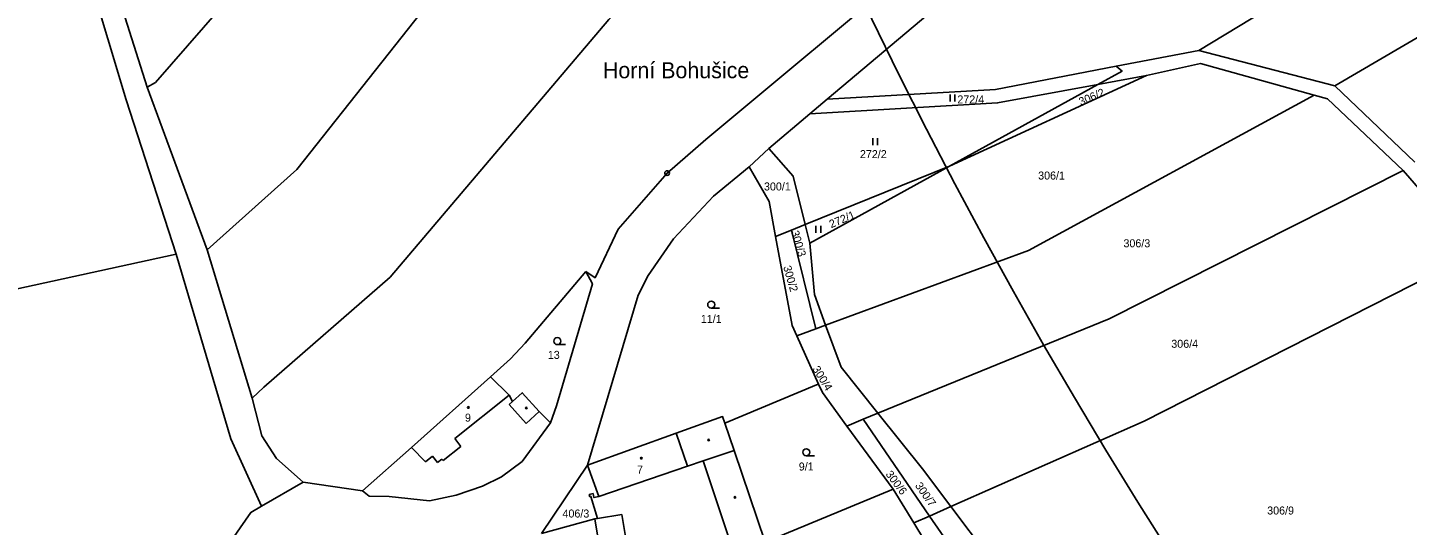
# Model space of a CAD drawing. Extents: x -680203 to -673936, y -1102717 to -1093650.
# Drawn here: x -678471.6 to -678178.5, y -1097225.5 to -1097119.7 of the extents above; entities that cross this region are included whole.
import ezdxf

# ---------------------------------------------------------------- set-up
doc = ezdxf.new("R2010")
doc.units = 0
for name, color, linetype in [('_Ideová část', 7, 'Continuous'), ('SOxx02xx_Koleje_param další_Popis10', 7, 'Continuous'), ('SOxx02xx_Staničení_Popis10', 7, 'Continuous'), ('SOxxxxxx_Koleje_hlavní_body_Popis10', 7, 'Continuous'), ('SOxxxxxx_Koleje_param další_Popis10', 7, 'Continuous'), ('SOxxxxxx_Osa_bod_P', 7, 'Continuous'), ('SOxxxxxx_Staničení_Popis10', 7, 'Continuous'), ('x_prac', 7, 'Continuous')]:
    doc.layers.add(name, color=color, linetype=linetype)

msp = doc.modelspace()

# ---------------------------------------------------------------- linework, layer by layer
at = {"layer": '_Ideová část'}
msp.add_circle((-677321.69, -1096651.16), 1076.75, dxfattribs=at)
at = {"layer": 'SOxx02xx_Koleje_param další_Popis10'}
for radius in [0.5, 0.0303]:
    msp.add_circle((-678335.75, -1097150.66), radius, dxfattribs=at)
at = {"layer": 'SOxxxxxx_Koleje_hlavní_body_Popis10'}
for p, q in [((-678275.6, -1097135.43), (-678275.6, -1097133.93)), ((-678274.6, -1097135.43), (-678274.6, -1097133.93)), ((-678292.08, -1097144.74), (-678292.08, -1097143.24)), ((-678291.08, -1097144.74), (-678291.08, -1097143.24)), ((-678304.13, -1097163.32), (-678304.13, -1097161.82)), ((-678303.13, -1097163.32), (-678303.13, -1097161.82)), ((-678326.38, -1097179.35), (-678324.63, -1097179.35)), ((-678359.06, -1097187.09), (-678357.31, -1097187.09)), ((-678306.19, -1097210.71), (-678304.44, -1097210.71))]:
    msp.add_line(p, q, dxfattribs=at)
for centre in [(-678326.38, -1097178.6), (-678359.06, -1097186.34), (-678306.19, -1097209.96)]:
    msp.add_circle(centre, 0.75, dxfattribs=at)
at = {"layer": 'SOxxxxxx_Koleje_param další_Popis10'}
for centre in [(-678377.98, -1097200.44), (-678365.67, -1097200.54), (-678326.93, -1097207.35), (-678341.22, -1097211.21), (-678321.32, -1097219.52)]:
    msp.add_circle(centre, 0.175, dxfattribs=at)
at = {"layer": 'SOxxxxxx_Staničení_Popis10'}
for p, q in [((-678369.28, -1097197.84), (-678380.87, -1097207.05)), ((-678368.6, -1097199.2), (-678369.31, -1097199.84)), ((-678369.31, -1097199.84), (-678365.7, -1097203.88)), ((-678365.7, -1097203.88), (-678362.91, -1097201.31)), ((-678379.54, -1097208.72), (-678383.35, -1097211.74)), ((-678380.87, -1097207.05), (-678379.54, -1097208.72)), ((-678331.41, -1097212.92), (-678333.85, -1097205.93)), ((-678387.07, -1097211.97), (-678390.08, -1097208.91)), ((-678385.59, -1097210.79), (-678387.07, -1097211.97)), ((-678384.53, -1097212.12), (-678385.59, -1097210.79)), ((-678383.62, -1097211.4), (-678384.53, -1097212.12)), ((-678383.35, -1097211.74), (-678383.62, -1097211.4)), ((-678328.09, -1097211.79), (-678321.52, -1097209.55)), ((-678350.26, -1097219.34), (-678331.41, -1097212.92)), ((-678331.41, -1097212.92), (-678328.09, -1097211.79)), ((-678328.09, -1097211.79), (-678321.46, -1097231.75)), ((-678345.34, -1097223.17), (-678350.53, -1097224)), ((-678343.72, -1097233.04), (-678345.34, -1097223.17))]:
    msp.add_line(p, q, dxfattribs=at)
at = {"layer": 'x_prac'}
for p, q in [((-678456.76, -1097099.09), (-678446.2, -1097132.42)), ((-678301.75, -1097134.98), (-678274.84, -1097112.28)), ((-678222.77, -1097124.6), (-678240.37, -1097127.97)), ((-678222.77, -1097124.6), (-678193.92, -1097132.12)), ((-678446.2, -1097132.42), (-678433.46, -1097166.93)), ((-678233.9, -1097129.92), (-678275.77, -1097149.18)), ((-678275.77, -1097149.18), (-678244.29, -1097131.83)), ((-678233.9, -1097129.92), (-678244.29, -1097131.83)), ((-678193.92, -1097132.12), (-678176.91, -1097148.33)), ((-678305.43, -1097138.08), (-678301.75, -1097134.98)), ((-678314.11, -1097145.41), (-678305.43, -1097138.08)), ((-678318.29, -1097149.31), (-678314.11, -1097145.41)), ((-678275.77, -1097149.18), (-678306.4, -1097161.58)), ((-678305.42, -1097165.52), (-678275.77, -1097149.18)), ((-678164.19, -1097167.68), (-678179.43, -1097150.1)), ((-678309.34, -1097162.77), (-678306.4, -1097161.58)), ((-678306.4, -1097161.58), (-678305.42, -1097165.52)), ((-678312.7, -1097164.13), (-678309.34, -1097162.77)), ((-678304.16, -1097183.7), (-678309.34, -1097162.77)), ((-678433.46, -1097166.93), (-678423.92, -1097198.48)), ((-678304.47, -1097176.41), (-678305.42, -1097165.52)), ((-678440.01, -1097167.86), (-678478.06, -1097176.17)), ((-678302.08, -1097182.94), (-678304.47, -1097176.41)), ((-678308.22, -1097185.19), (-678304.16, -1097183.7)), ((-678303.56, -1097195.48), (-678308.22, -1097185.19)), ((-678304.16, -1097183.7), (-678302.08, -1097182.94)), ((-678297.54, -1097204.41), (-678294.07, -1097202.9)), ((-678294.07, -1097202.9), (-678290.98, -1097201.64)), ((-678279.98, -1097223.5), (-678294.07, -1097202.9)), ((-678287.76, -1097217.81), (-678297.54, -1097204.41)), ((-678352.69, -1097212.73), (-678362.42, -1097227.18)), ((-678413.03, -1097216.28), (-678421.91, -1097221.4)), ((-678400.45, -1097218.15), (-678413.03, -1097216.28)), ((-678314.91, -1097229.07), (-678287.76, -1097217.81)), ((-678283.37, -1097224.97), (-678287.76, -1097217.81)), ((-678279.98, -1097223.5), (-678275.47, -1097221.49)), ((-678265.15, -1097235.17), (-678275.47, -1097221.49)), ((-678351.12, -1097224.12), (-678362.42, -1097227.18)), ((-678283.37, -1097224.97), (-678279.98, -1097223.5)), ((-678277.82, -1097234.05), (-678283.37, -1097224.97))]:
    msp.add_line(p, q, dxfattribs=at)
for points in [[(-678446.2, -1097132.42), (-678444.44, -1097131.43), (-678413.37, -1097095.69), (-678365.22, -1097047.77), (-678287.92, -1096982.86), (-678215.27, -1096925.24)], [(-678433.46, -1097166.93), (-678414.43, -1097149.88), (-678378.29, -1097104.18), (-678330.85, -1097058.33), (-678211.4, -1096963.09)], [(-678440.01, -1097167.86), (-678450.64, -1097135.11), (-678474.23, -1097056.54), (-678480.8, -1097041.1), (-678489.13, -1097026.85), (-678510.43, -1096967.75)], [(-677986.45, -1096989.64), (-678060.55, -1097035.72), (-678151.91, -1097080.98), (-678192.13, -1097105.95), (-678222.77, -1097124.6)], [(-678423.92, -1097198.48), (-678421.41, -1097196.1), (-678394.58, -1097172.78), (-678348.12, -1097118), (-678295.33, -1097069.35), (-678205.12, -1097000.2)], [(-678193.92, -1097132.12), (-678110.59, -1097083.33), (-678031.21, -1097042.1), (-677968.01, -1097007.01), (-677963.99, -1097005.34)], [(-678232.25, -1097066.03), (-678282.12, -1097105.61), (-678327.54, -1097143.53), (-678335.75, -1097150.66), (-678346.15, -1097162.57), (-678351.04, -1097172.88), (-678353, -1097171.55)], [(-678240.37, -1097127.97), (-678266.01, -1097132.88), (-678301.75, -1097134.98)], [(-678244.29, -1097131.83), (-678239.11, -1097128.97), (-678240.37, -1097127.97)], [(-678198.33, -1097134.08), (-678222.45, -1097127.39), (-678233.9, -1097129.92)], [(-678244.29, -1097131.83), (-678265.56, -1097135.73), (-678305.43, -1097138.08)], [(-678302.08, -1097182.94), (-678258.96, -1097167.12), (-678198.33, -1097134.08)], [(-678179.43, -1097150.1), (-678195.46, -1097134.88), (-678198.33, -1097134.08)], [(-678314.11, -1097145.41), (-678308.96, -1097151.3), (-678306.4, -1097161.58)], [(-678318.29, -1097149.31), (-678325.87, -1097155.52), (-678334.39, -1097164.64), (-678339.8, -1097172.4), (-678341.89, -1097176.56), (-678352.69, -1097212.73)], [(-678312.7, -1097164.13), (-678314.08, -1097156.67), (-678318.29, -1097149.31)], [(-678290.98, -1097201.64), (-678241.84, -1097181.61), (-678179.43, -1097150.1)], [(-678308.22, -1097185.19), (-678309.2, -1097183.03), (-678312.7, -1097164.13)], [(-678275.47, -1097221.49), (-678234.39, -1097203.36), (-678164.19, -1097167.68)], [(-678421.91, -1097221.4), (-678428.43, -1097207.11), (-678440.01, -1097167.86)], [(-678353, -1097171.55), (-678365.93, -1097186.75), (-678368.99, -1097190.12), (-678373.27, -1097193.93)], [(-678360.5, -1097203.68), (-678359.26, -1097200.12), (-678351.63, -1097174.21), (-678353, -1097171.55)], [(-678290.98, -1097201.64), (-678298.79, -1097191.89), (-678302.08, -1097182.94)], [(-678400.45, -1097218.15), (-678390.08, -1097208.91), (-678373.27, -1097193.93)], [(-678360.5, -1097203.68), (-678362.91, -1097201.31), (-678366.53, -1097197.31), (-678368.6, -1097199.2), (-678369.28, -1097197.84), (-678373.27, -1097193.93)], [(-678303.56, -1097195.48), (-678303.99, -1097195.66), (-678323.48, -1097203.78)], [(-678297.54, -1097204.41), (-678302.76, -1097197.25), (-678303.56, -1097195.48)], [(-678423.92, -1097198.48), (-678421.87, -1097206.47), (-678418.74, -1097211.27), (-678413.03, -1097216.28)], [(-678323.48, -1097203.78), (-678323.97, -1097202.36), (-678333.85, -1097205.93), (-678352.69, -1097212.73)], [(-678275.47, -1097221.49), (-678281.49, -1097213.5), (-678290.98, -1097201.64)], [(-678360.5, -1097203.68), (-678366.56, -1097211.95), (-678370.93, -1097215.18), (-678374.95, -1097217.13), (-678380.53, -1097219.05), (-678386.21, -1097220.24), (-678394.81, -1097219.34), (-678399.07, -1097219.25), (-678400.45, -1097218.15)], [(-678314.91, -1097229.07), (-678321.52, -1097209.55), (-678323.48, -1097203.78)], [(-678352.69, -1097212.73), (-678350.26, -1097219.34), (-678351.28, -1097219.57), (-678351.47, -1097218.75), (-678352.29, -1097218.95), (-678352.14, -1097219.41), (-678351.95, -1097219.35), (-678350.53, -1097224), (-678351.12, -1097224.12)], [(-678553.97, -1097251.53), (-678508.19, -1097275.64), (-678495.83, -1097279.4), (-678489.75, -1097279.48), (-678478.74, -1097278.25), (-678472.46, -1097276.08), (-678463.2, -1097272.31), (-678451.82, -1097262.49), (-678424.21, -1097222.73), (-678421.91, -1097221.4)], [(-678351.12, -1097224.12), (-678349.5, -1097233.99), (-678343.72, -1097233.04), (-678321.46, -1097231.75)], [(-678269.76, -1097240.47), (-678268.58, -1097239.98), (-678279.98, -1097223.5)]]:
    msp.add_lwpolyline(points, dxfattribs=at)

# ---------------------------------------------------------------- texts
at = {"layer": 'SOxx02xx_Staničení_Popis10'}
msp.add_text('Horní Bohušice', height=3.4, dxfattribs=at).set_placement((-678349.39, -1097130.5))
at = {"layer": 'SOxxxxxx_Osa_bod_P'}
for s, p in [('272/4', (-678274.09, -1097135.85)), ('272/2', (-678294.79, -1097147.47)), ('300/1', (-678315.17, -1097154.34)), ('306/1', (-678256.93, -1097152.02)), ('306/3', (-678238.81, -1097166.41)), ('11/1', (-678328.59, -1097182.48)), ('306/4', (-678228.65, -1097187.76)), ('13', (-678361.09, -1097190.12)), ('9', (-678378.69, -1097203.45)), ('7', (-678342.14, -1097214.48)), ('9/1', (-678307.78, -1097213.83)), ('406/3', (-678357.97, -1097223.82)), ('306/9', (-678208.28, -1097223.18))]:
    msp.add_text(s, height=1.7, dxfattribs=at).set_placement(p)
for s, rotation, p in [('306/2', 23, (-678247.86, -1097136.36)), ('272/1', 23, (-678300.89, -1097162.37)), ('300/3', 287, (-678309.46, -1097163.14)), ('300/2', 286, (-678311.1, -1097170.58)), ('300/4', 302, (-678304.96, -1097192.27)), ('300/6', 307, (-678289.43, -1097214.64)), ('300/7', 305, (-678283.17, -1097217.05))]:
    msp.add_text(s, height=1.7, rotation=rotation, dxfattribs=at).set_placement(p)

doc.saveas('drawing.dxf')
